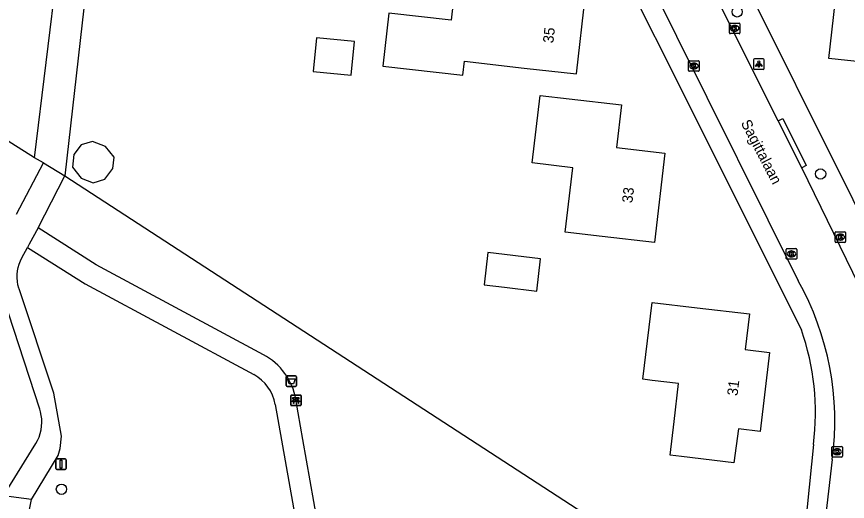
# Model space of a CAD drawing. Extents: x 162398 to 163643, y 386453 to 387397.
# Drawn here: x 163096.1 to 163175, y 386638.2 to 386684.2 of the extents above; entities that cross this region are included whole.
import ezdxf

# ---------------------------------------------------------------- set-up
doc = ezdxf.new("R2010")
doc.units = 0
for name, color, linetype in [('IMGEO_Afsluitpaal', 7, 'Continuous'), ('IMGEO_Afvalbak', 7, 'Continuous'), ('IMGEO_Bank', 7, 'Continuous'), ('IMGEO_Boom', 7, 'Continuous'), ('IMGEO_Groenvoorziening', 7, 'Continuous'), ('IMGEO_Kolk', 7, 'Continuous'), ('IMGEO_Lichtpunt', 7, 'Continuous'), ('IMGEO_Openbare_ruimte_label', 7, 'Continuous'), ('IMGEO_Pand', 7, 'Continuous'), ('IMGEO_Pand_nummerreeks', 7, 'Continuous'), ('IMGEO_Parkeervlak_open', 7, 'Continuous'), ('IMGEO_Rijbaan_lokaal_open', 7, 'Continuous'), ('IMGEO_Voetpad_halfverhard', 7, 'Continuous'), ('IMGEO_Voetpad_open', 7, 'Continuous')]:
    doc.layers.add(name, color=color, linetype=linetype)

msp = doc.modelspace()

# ---------------------------------------------------------------- linework, layer by layer
at = {"layer": 'IMGEO_Afsluitpaal'}
for p, q in [((163099.844, 386641.308), (163099.844, 386642.108)), ((163099.844, 386642.108), (163099.844, 386641.308)), ((163099.944, 386642.208), (163100.734, 386642.208)), ((163100.734, 386642.208), (163099.944, 386642.208)), ((163100.834, 386642.108), (163100.834, 386641.308)), ((163100.834, 386641.308), (163100.834, 386642.108)), ((163100.734, 386641.208), (163099.944, 386641.208)), ((163099.944, 386641.208), (163100.734, 386641.208))]:
    msp.add_line(p, q, dxfattribs=at)
msp.add_lwpolyline([(163100.264, 386642.083), (163100.414, 386642.083), (163100.414, 386641.333), (163100.264, 386641.333), (163100.264, 386642.083)], dxfattribs=at)
for centre, start, end in [((163099.944, 386642.108), 90, 180), ((163099.944, 386642.108), 90, 180), ((163100.734, 386642.108), 0, 90), ((163100.734, 386642.108), 360, 90), ((163099.944, 386641.308), 180, 270), ((163099.944, 386641.308), 180, 270), ((163100.734, 386641.308), 270, 0), ((163100.734, 386641.308), 270, 0)]:
    msp.add_arc(centre, 0.1, start, end, dxfattribs=at)
at = {"layer": 'IMGEO_Afvalbak'}
for p, q in [((163121.715, 386649.195), (163121.715, 386649.995)), ((163121.715, 386649.995), (163121.715, 386649.195)), ((163121.815, 386650.095), (163122.605, 386650.095)), ((163122.605, 386650.095), (163121.815, 386650.095)), ((163122.705, 386649.995), (163122.705, 386649.195)), ((163122.705, 386649.195), (163122.705, 386649.995)), ((163122.605, 386649.095), (163121.815, 386649.095)), ((163121.815, 386649.095), (163122.605, 386649.095))]:
    msp.add_line(p, q, dxfattribs=at)
msp.add_lwpolyline([(163121.858, 386649.809), (163122.562, 386649.809), (163122.413, 386649.339), (163122.007, 386649.339), (163121.858, 386649.809)], dxfattribs=at)
for centre, start, end in [((163121.815, 386649.995), 90, 180), ((163121.815, 386649.995), 90, 180), ((163122.605, 386649.995), 0, 90), ((163122.605, 386649.995), 360, 90), ((163121.815, 386649.195), 180, 270), ((163121.815, 386649.195), 180, 270), ((163122.605, 386649.195), 270, 0), ((163122.605, 386649.195), 270, 0)]:
    msp.add_arc(centre, 0.1, start, end, dxfattribs=at)
at = {"layer": 'IMGEO_Bank'}
for p, q in [((163122.147, 386647.35), (163122.147, 386648.191)), ((163122.147, 386648.191), (163122.147, 386647.35)), ((163122.222, 386648.275), (163123.063, 386648.275)), ((163123.063, 386648.275), (163122.222, 386648.275)), ((163122.844, 386647.673), (163122.451, 386647.673)), ((163122.456, 386647.781), (163122.456, 386647.887)), ((163122.5, 386647.887), (163122.5, 386647.781)), ((163122.788, 386647.893), (163122.506, 386647.893)), ((163122.506, 386647.775), (163122.788, 386647.775)), ((163122.794, 386647.781), (163122.794, 386647.887)), ((163122.838, 386647.887), (163122.838, 386647.781)), ((163123.147, 386648.2), (163123.147, 386647.359)), ((163123.147, 386647.359), (163123.147, 386648.2)), ((163123.072, 386647.275), (163122.231, 386647.275)), ((163122.231, 386647.275), (163123.072, 386647.275))]:
    msp.add_line(p, q, dxfattribs=at)
for points in [[(163122.394, 386647.673), (163122.252, 386647.673), (163122.364, 386647.775), (163122.45, 386647.775)], [(163122.45, 386647.893), (163122.364, 386647.893), (163122.364, 386648.054), (163122.927, 386648.054), (163122.927, 386647.893), (163122.844, 386647.893)], [(163122.444, 386647.666), (163122.444, 386647.459), (163122.401, 386647.459), (163122.401, 386647.666)], [(163122.844, 386647.775), (163122.927, 386647.775), (163123.039, 386647.673), (163122.9, 386647.673)], [(163122.894, 386647.666), (163122.894, 386647.459), (163122.85, 386647.459), (163122.85, 386647.666)]]:
    msp.add_lwpolyline(points, dxfattribs=at)
for centre, radius, start, end in [((163122.225, 386648.197), 0.0779, 92.4484, 184.28452), ((163122.225, 386648.197), 0.0779, 92.4484, 184.28452), ((163122.394, 386647.666), 0.00671, 2.89567, 87.10433), ((163122.451, 386647.666), 0.00671, 92.89567, 177.10433), ((163122.449, 386647.886), 0.00671, 2.89567, 87.10433), ((163122.449, 386647.782), 0.00671, 272.89567, 357.10433), ((163122.506, 386647.886), 0.00671, 92.89567, 177.10433), ((163122.506, 386647.782), 0.00671, 182.89567, 267.10433), ((163122.788, 386647.886), 0.00671, 2.89567, 87.10433), ((163122.788, 386647.782), 0.00671, 272.89567, 357.10433), ((163122.845, 386647.886), 0.00671, 92.89567, 177.10433), ((163122.845, 386647.782), 0.00671, 182.89567, 267.10433), ((163122.843, 386647.666), 0.00671, 2.89567, 87.10433), ((163122.9, 386647.666), 0.00671, 92.89567, 177.10433), ((163123.069, 386648.197), 0.0779, 2.4484, 94.28452), ((163123.069, 386648.197), 0.0779, 2.4484, 94.28452), ((163122.225, 386647.353), 0.0779, 182.4484, 274.28452), ((163122.225, 386647.353), 0.0779, 182.4484, 274.28452), ((163123.069, 386647.353), 0.0779, 272.4484, 4.28452), ((163123.069, 386647.353), 0.0779, 272.4484, 4.28452)]:
    msp.add_arc(centre, radius, start, end, dxfattribs=at)
at = {"layer": 'IMGEO_Boom'}
for centre in [(163164.55, 386684.674), (163172.473, 386669.276), (163100.376, 386639.328)]:
    msp.add_circle(centre, 0.489, dxfattribs=at)
at = {"layer": 'IMGEO_Groenvoorziening'}
for points in [[(163097.834, 386670.816), (163026.239, 386716.082)], [(163100.687, 386669.113), (163169.53, 386624.376)]]:
    msp.add_lwpolyline(points, dxfattribs=at)
at = {"layer": 'IMGEO_Kolk'}
for p, q in [((163163.81, 386682.678), (163163.81, 386683.53)), ((163163.885, 386683.604), (163164.737, 386683.604)), ((163164.298, 386683.384), (163164.323, 386683.384)), ((163164.811, 386683.53), (163164.811, 386682.678)), ((163164.737, 386682.604), (163163.885, 386682.604)), ((163164.321, 386682.824), (163164.296, 386682.824)), ((163159.942, 386679.106), (163159.942, 386679.958)), ((163160.017, 386680.032), (163160.869, 386680.032)), ((163160.943, 386679.958), (163160.943, 386679.106)), ((163160.453, 386679.252), (163160.428, 386679.252)), ((163160.43, 386679.812), (163160.455, 386679.812)), ((163160.869, 386679.032), (163160.017, 386679.032)), ((163173.844, 386662.851), (163173.844, 386663.703)), ((163173.919, 386663.777), (163174.771, 386663.777)), ((163174.332, 386663.557), (163174.357, 386663.557)), ((163174.845, 386663.703), (163174.845, 386662.851)), ((163174.771, 386662.777), (163173.919, 386662.777)), ((163174.355, 386662.997), (163174.33, 386662.997)), ((163169.204, 386661.257), (163169.204, 386662.109)), ((163169.279, 386662.183), (163170.131, 386662.183)), ((163169.692, 386661.963), (163169.717, 386661.963)), ((163170.205, 386662.109), (163170.205, 386661.257)), ((163170.131, 386661.183), (163169.279, 386661.183)), ((163169.715, 386661.403), (163169.69, 386661.403)), ((163173.543, 386642.459), (163173.543, 386643.311)), ((163173.618, 386643.385), (163174.47, 386643.385)), ((163174.031, 386643.165), (163174.056, 386643.165)), ((163174.544, 386643.311), (163174.544, 386642.459)), ((163174.47, 386642.385), (163173.618, 386642.385)), ((163174.054, 386642.605), (163174.029, 386642.605))]:
    msp.add_line(p, q, dxfattribs=at)
for points in [[(163163.81, 386682.678), (163163.81, 386683.53)], [(163163.885, 386683.604), (163164.737, 386683.604)], [(163164.131, 386683.304), (163164.254, 386683.304), (163164.254, 386683.153), (163164.384, 386683.304), (163164.548, 386683.304), (163164.402, 386683.153), (163164.555, 386682.904), (163164.403, 386682.904), (163164.318, 386683.068), (163164.254, 386683.001), (163164.254, 386682.904), (163164.131, 386682.904), (163164.131, 386683.304)], [(163164.811, 386683.53), (163164.811, 386682.678)], [(163164.737, 386682.604), (163163.885, 386682.604)], [(163159.942, 386679.106), (163159.942, 386679.958)], [(163160.017, 386680.032), (163160.869, 386680.032)], [(163160.943, 386679.958), (163160.943, 386679.106)], [(163160.263, 386679.732), (163160.386, 386679.732), (163160.386, 386679.581), (163160.516, 386679.732), (163160.68, 386679.732), (163160.534, 386679.581), (163160.687, 386679.332), (163160.535, 386679.332), (163160.45, 386679.496), (163160.386, 386679.429), (163160.386, 386679.332), (163160.263, 386679.332), (163160.263, 386679.732)], [(163160.869, 386679.032), (163160.017, 386679.032)], [(163173.844, 386662.851), (163173.844, 386663.703)], [(163173.919, 386663.777), (163174.771, 386663.777)], [(163174.165, 386663.477), (163174.288, 386663.477), (163174.288, 386663.326), (163174.418, 386663.477), (163174.582, 386663.477), (163174.436, 386663.326), (163174.589, 386663.077), (163174.437, 386663.077), (163174.352, 386663.241), (163174.288, 386663.174), (163174.288, 386663.077), (163174.165, 386663.077), (163174.165, 386663.477)], [(163174.845, 386663.703), (163174.845, 386662.851)], [(163174.771, 386662.777), (163173.919, 386662.777)], [(163169.204, 386661.257), (163169.204, 386662.109)], [(163169.279, 386662.183), (163170.131, 386662.183)], [(163169.525, 386661.883), (163169.648, 386661.883), (163169.648, 386661.732), (163169.778, 386661.883), (163169.942, 386661.883), (163169.796, 386661.732), (163169.949, 386661.483), (163169.797, 386661.483), (163169.712, 386661.647), (163169.648, 386661.58), (163169.648, 386661.483), (163169.525, 386661.483), (163169.525, 386661.883)], [(163170.205, 386662.109), (163170.205, 386661.257)], [(163170.131, 386661.183), (163169.279, 386661.183)], [(163173.543, 386642.459), (163173.543, 386643.311)], [(163173.618, 386643.385), (163174.47, 386643.385)], [(163173.864, 386643.085), (163173.987, 386643.085), (163173.987, 386642.934), (163174.117, 386643.085), (163174.281, 386643.085), (163174.135, 386642.934), (163174.288, 386642.685), (163174.136, 386642.685), (163174.051, 386642.849), (163173.987, 386642.782), (163173.987, 386642.685), (163173.864, 386642.685), (163173.864, 386643.085)], [(163174.544, 386643.311), (163174.544, 386642.459)], [(163174.47, 386642.385), (163173.618, 386642.385)]]:
    msp.add_lwpolyline(points, dxfattribs=at)
for centre, start, end in [((163163.887, 386683.528), 91.55205, 178.44795), ((163163.887, 386683.528), 91.55205, 178.44795), ((163164.735, 386683.528), 1.55205, 88.44795), ((163164.735, 386683.528), 1.55205, 88.44795), ((163163.887, 386682.68), 181.55205, 268.44795), ((163163.887, 386682.68), 181.55205, 268.44795), ((163164.735, 386682.68), 271.55205, 358.44795), ((163164.735, 386682.68), 271.55205, 358.44795), ((163160.019, 386679.956), 91.55205, 178.44795), ((163160.019, 386679.956), 91.55205, 178.44795), ((163160.867, 386679.956), 1.55205, 88.44795), ((163160.867, 386679.956), 1.55205, 88.44795), ((163160.019, 386679.108), 181.55205, 268.44795), ((163160.019, 386679.108), 181.55205, 268.44795), ((163160.867, 386679.108), 271.55205, 358.44795), ((163160.867, 386679.108), 271.55205, 358.44795), ((163173.921, 386663.701), 91.55205, 178.44795), ((163173.921, 386663.701), 91.55205, 178.44795), ((163174.769, 386663.701), 1.55205, 88.44795), ((163174.769, 386663.701), 1.55205, 88.44795), ((163173.921, 386662.853), 181.55205, 268.44795), ((163173.921, 386662.853), 181.55205, 268.44795), ((163174.769, 386662.853), 271.55205, 358.44795), ((163174.769, 386662.853), 271.55205, 358.44795), ((163169.281, 386662.107), 91.55205, 178.44795), ((163169.281, 386662.107), 91.55205, 178.44795), ((163170.129, 386662.107), 1.55205, 88.44795), ((163170.129, 386662.107), 1.55205, 88.44795), ((163169.281, 386661.259), 181.55205, 268.44795), ((163169.281, 386661.259), 181.55205, 268.44795), ((163170.129, 386661.259), 271.55205, 358.44795), ((163170.129, 386661.259), 271.55205, 358.44795), ((163173.62, 386643.309), 91.55205, 178.44795), ((163173.62, 386643.309), 91.55205, 178.44795), ((163174.468, 386643.309), 1.55205, 88.44795), ((163174.468, 386643.309), 1.55205, 88.44795), ((163173.62, 386642.461), 181.55205, 268.44795), ((163173.62, 386642.461), 181.55205, 268.44795), ((163174.468, 386642.461), 271.55205, 358.44795), ((163174.468, 386642.461), 271.55205, 358.44795)]:
    msp.add_arc(centre, 0.0765, start, end, dxfattribs=at)
for centre, major_axis, ratio, start_param, end_param in [((163164.297, 386683.104), (-0.387, 0.002), 0.722429, 4.712389, 7.853982), ((163164.322, 386683.104), (-0.39, 0.002), 0.717154, 1.570796, 4.712389), ((163160.429, 386679.532), (-0.387, 0.002), 0.722429, 4.712389, 7.853982), ((163160.454, 386679.532), (-0.39, 0.002), 0.717154, 1.570796, 4.712389), ((163174.331, 386663.277), (-0.387, 0.002), 0.722429, 4.712389, 7.853982), ((163174.356, 386663.277), (-0.39, 0.002), 0.717154, 1.570796, 4.712389), ((163169.691, 386661.683), (-0.387, 0.002), 0.722429, 4.712389, 7.853982), ((163169.716, 386661.683), (-0.39, 0.002), 0.717154, 1.570796, 4.712389), ((163174.03, 386642.885), (-0.387, 0.002), 0.722429, 4.712389, 7.853982), ((163174.055, 386642.885), (-0.39, 0.002), 0.717154, 1.570796, 4.712389)]:
    msp.add_ellipse(centre, major_axis=major_axis, ratio=ratio, start_param=start_param, end_param=end_param, dxfattribs=at)
at = {"layer": 'IMGEO_Lichtpunt'}
for p, q in [((163166.113, 386680.117), (163166.113, 386679.31)), ((163166.113, 386680.117), (163166.113, 386679.31)), ((163167.015, 386680.212), (163166.207, 386680.212)), ((163167.015, 386680.212), (163166.207, 386680.212)), ((163167.109, 386679.31), (163167.109, 386680.117)), ((163167.109, 386679.31), (163167.109, 386680.117)), ((163166.207, 386679.216), (163167.015, 386679.216)), ((163166.207, 386679.216), (163167.015, 386679.216))]:
    msp.add_line(p, q, dxfattribs=at)
for points in [[(163166.487, 386679.781), (163166.526, 386679.753), (163166.338, 386679.491), (163166.3, 386679.518), (163166.487, 386679.781)], [(163166.589, 386679.733), (163166.636, 386679.733), (163166.636, 386679.411), (163166.589, 386679.411), (163166.589, 386679.733)], [(163166.699, 386679.753), (163166.737, 386679.78), (163166.924, 386679.518), (163166.885, 386679.49), (163166.699, 386679.753)]]:
    msp.add_lwpolyline(points, dxfattribs=at)
msp.add_circle((163166.612, 386679.915), 0.0994, dxfattribs=at)
for centre, start, end in [((163166.207, 386680.117), 90, 180), ((163166.207, 386680.117), 90, 180), ((163167.015, 386680.117), 0, 90), ((163167.015, 386680.117), 0, 90), ((163166.207, 386679.31), 180, 270), ((163166.207, 386679.31), 180, 270), ((163167.015, 386679.31), 270, 0), ((163167.015, 386679.31), 270, 360)]:
    msp.add_arc(centre, 0.0946, start, end, dxfattribs=at)
at = {"layer": 'IMGEO_Pand'}
for points in [[(163146.421, 386686.029), (163146.521, 386686.908), (163145.387, 386687.036), (163145.897, 386691.563), (163140.929, 386692.124), (163137.171, 386692.548), (163136.622, 386687.682), (163137.795, 386687.55), (163137.381, 386683.873), (163131.471, 386684.538), (163130.905, 386679.525), (163138.51, 386678.666), (163138.658, 386679.979), (163144.328, 386679.34), (163149.296, 386678.779), (163150.149, 386686.343), (163148.058, 386686.579), (163147.976, 386685.854), (163146.421, 386686.029)], [(163181.54, 386686.451), (163184.594, 386686.103), (163183.742, 386678.629), (163183.343, 386678.674), (163183.401, 386679.175), (163177.536, 386679.843), (163177.444, 386679.039), (163176.436, 386679.154), (163176.519, 386679.882), (163173.255, 386680.254), (163173.855, 386685.523), (163174.076, 386687.46), (163170.913, 386687.82), (163170.696, 386685.914), (163170.357, 386685.952), (163171.087, 386692.36), (163176.055, 386691.794), (163182.07, 386691.109), (163181.54, 386686.451)], [(163124.292, 386679.015), (163127.891, 386678.664), (163128.204, 386681.869), (163124.605, 386682.22), (163124.292, 386679.015)], [(163145.825, 386676.741), (163148.587, 386676.421), (163153.553, 386675.846), (163153.085, 386671.801), (163157.687, 386671.268), (163156.701, 386662.753), (163151.735, 386663.328), (163148.228, 386663.734), (163148.939, 386669.874), (163145.082, 386670.32), (163145.825, 386676.741)], [(163102.261, 386668.872), (163103.39, 386668.449), (163104.5, 386668.772), (163105.257, 386669.792), (163105.379, 386670.872), (163104.549, 386671.9), (163103.323, 386672.359), (163102.237, 386672.043), (163101.561, 386671.132), (163101.424, 386669.918), (163102.261, 386668.872)], [(163140.52, 386658.735), (163142.455, 386658.511), (163145.524, 386658.155), (163145.879, 386661.226), (163140.875, 386661.805), (163140.52, 386658.735)], [(163160.75, 386656.568), (163165.715, 386655.979), (163165.313, 386652.588), (163167.611, 386652.315), (163166.723, 386644.823), (163164.676, 386645.066), (163164.234, 386641.849), (163159.269, 386642.436), (163158.176, 386642.565), (163158.554, 386645.761), (163158.982, 386649.375), (163156.49, 386649.67), (163155.605, 386649.775), (163156.47, 386657.075), (163160.75, 386656.568)]]:
    msp.add_lwpolyline(points, dxfattribs=at)
at = {"layer": 'IMGEO_Parkeervlak_open'}
for points in [[(163142.845, 386710.112), (163170.644, 386654.483)], [(163171.8, 386643.594), (163170.774, 386633.603)]]:
    msp.add_lwpolyline(points, dxfattribs=at)
msp.add_arc((163147.96, 386646.569), 24.025, 352.88696, 19.23293, dxfattribs=at)
at = {"layer": 'IMGEO_Rijbaan_lokaal_open'}
for points in [[(163143.039, 386714.124), (163158.79, 386682.361), (163170.35, 386659.122)], [(163168.446, 386674.337), (163162.859, 386685.444)], [(163170.677, 386669.85), (163168.446, 386674.337)], [(163177.369, 386656.162), (163170.677, 386669.85)], [(163173.572, 386642.147), (163172.178, 386630.119)]]:
    msp.add_lwpolyline(points, dxfattribs=at)
msp.add_arc((163146.565, 386645.814), 27.255, 352.26749, 29.22727, dxfattribs=at)
at = {"layer": 'IMGEO_Voetpad_halfverhard'}
for points in [[(163096.099, 386665.463), (163098.658, 386670.324)], [(163098.157, 386664.153), (163100.687, 386669.113)], [(163098.157, 386664.153), (163097.327, 386662.594), (163097.163, 386662.297)], [(163119.568, 386652.105), (163103.69, 386660.641), (163098.157, 386664.153)], [(163094.885, 386638.711), (163097.938, 386643.666), (163098.108, 386643.971), (163098.249, 386644.291), (163098.362, 386644.621), (163098.444, 386644.96), (163098.496, 386645.306), (163098.517, 386645.654), (163098.506, 386646.003), (163098.465, 386646.35), (163098.393, 386646.692), (163098.325, 386646.923), (163094.325, 386659.047), (163094.224, 386659.421), (163094.147, 386659.844), (163094.109, 386660.271), (163094.109, 386660.701), (163094.147, 386661.128), (163094.223, 386661.551), (163094.337, 386661.965), (163094.638, 386662.623), (163095.05, 386663.524)], [(163097.523, 386638.37), (163100.064, 386642.537), (163100.263, 386643.211), (163100.393, 386644.358), (163099.667, 386648.466), (163096.355, 386658.36), (163096.332, 386658.43), (163096.248, 386658.751), (163096.193, 386659.077), (163096.167, 386659.408), (163096.171, 386659.739), (163096.204, 386660.069), (163096.266, 386660.394), (163096.358, 386660.713), (163096.477, 386661.022), (163096.624, 386661.319), (163097.163, 386662.297)], [(163097.163, 386662.297), (163102.629, 386658.828), (163118.643, 386650.218)], [(163125.39, 386632.266), (163123.308, 386644.057), (163122.636, 386647.864)], [(163120.688, 386647.391), (163124.062, 386628.284)]]:
    msp.add_lwpolyline(points, dxfattribs=at)
for centre, radius, start, end in [((163116.73, 386646.822), 5.997, 10.00888, 61.75615), ((163116.755, 386646.699), 3.994, 9.98047, 61.78211)]:
    msp.add_arc(centre, radius, start, end, dxfattribs=at)
at = {"layer": 'IMGEO_Voetpad_open'}
for points in [[(163147.937, 386722.815), (163159.239, 386699.578), (163180.984, 386655.913)], [(163105.226, 386709.074), (163100.687, 386669.113)], [(163097.834, 386670.816), (163102.259, 386707.064)], [(163168.446, 386674.337), (163168.878, 386674.552), (163171.113, 386670.067), (163170.677, 386669.85)], [(163098.658, 386670.324), (163097.834, 386670.816)], [(163098.658, 386670.324), (163100.687, 386669.113)], [(163097.523, 386638.37), (163094.885, 386638.711)], [(163097.29, 386637.077), (163097.523, 386638.37)]]:
    msp.add_lwpolyline(points, dxfattribs=at)

# ---------------------------------------------------------------- texts
at = {"layer": 'IMGEO_Openbare_ruimte_label'}
msp.add_text('Sagittalaan', height=1, rotation=297.43582, dxfattribs=at).set_placement((163164.872, 386674.125))
at = {"layer": 'IMGEO_Pand_nummerreeks'}
for s, rotation, p in [('35', 83.56589, (163147.085, 386681.66)), ('33', 83.39481, (163154.595, 386666.479)), ('31', 83.24047, (163164.58, 386648.157))]:
    msp.add_text(s, height=1, rotation=rotation, dxfattribs=at).set_placement(p)

doc.saveas('drawing.dxf')
